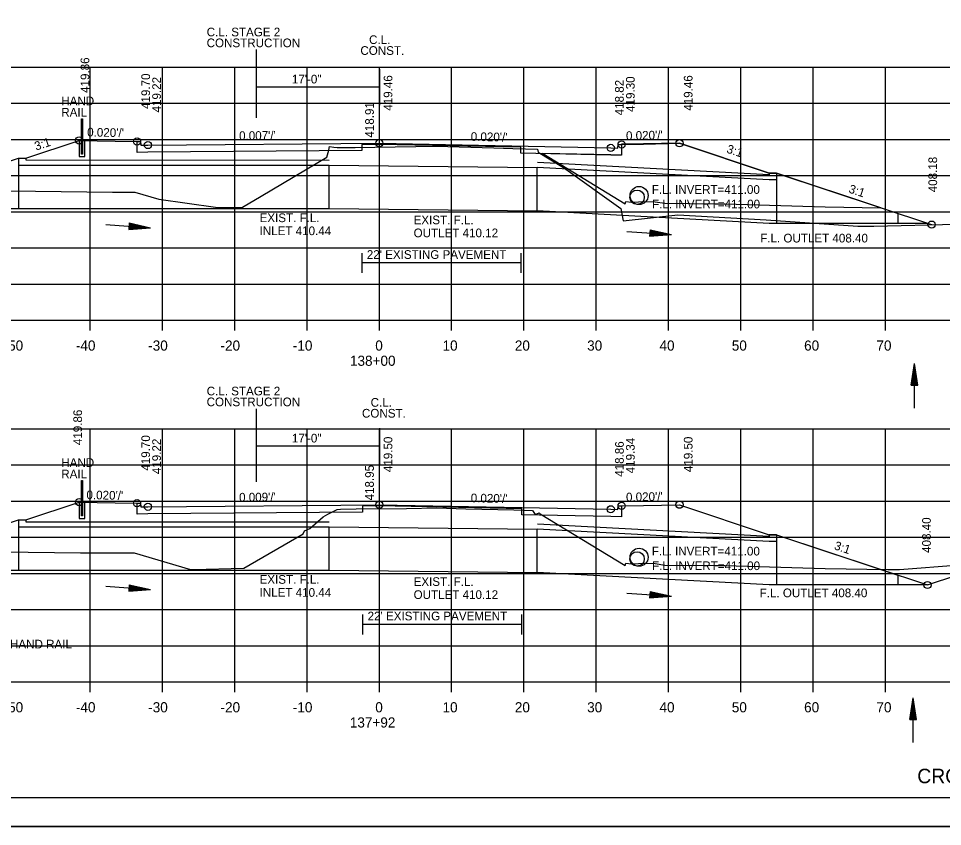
# Model space of a CAD drawing. Extents: x 1538688 to 1540766, y 656250 to 671912.
# Drawn here: x 1538808.3 to 1538936.1, y 661884.7 to 661996.4 of the extents above; entities that cross this region are included whole.
import ezdxf

# ---------------------------------------------------------------- set-up
doc = ezdxf.new("R2010")
doc.units = 0
for name, color, linetype in [('15', 7, 'Continuous'), ('18', 7, 'Continuous'), ('20', 7, 'Continuous'), ('22', 7, 'Continuous'), ('26', 7, 'Continuous'), ('39', 7, 'Continuous'), ('40', 7, 'Continuous'), ('41', 7, 'Continuous'), ('42', 7, 'Continuous'), ('7', 7, 'Continuous'), ('Borings', 7, 'Continuous'), ('Default', 7, 'Continuous'), ('Horizontal Alignment', 7, 'Continuous'), ('RipRap', 7, 'Continuous'), ('Wall Heights', 7, 'Continuous')]:
    doc.layers.add(name, color=color, linetype=linetype)

msp = doc.modelspace()

# ---------------------------------------------------------------- linework, layer by layer
at = {"layer": '15'}
for p, q in [((1538823.59, 661968.11), (1538823.53, 661967.21)), ((1538823.57, 661967.81), (1538824.53, 661967.59)), ((1538823.58, 661967.96), (1538825.54, 661967.52)), ((1538823.58, 661967.88), (1538825.04, 661967.56)), ((1538823.59, 661968.11), (1538826.55, 661967.45)), ((1538823.59, 661968.04), (1538826.05, 661967.48)), ((1538823.53, 661967.29), (1538826.05, 661967.48)), ((1538823.53, 661967.21), (1538826.55, 661967.45)), ((1538823.54, 661967.36), (1538825.54, 661967.52)), ((1538823.55, 661967.52), (1538824.53, 661967.59)), ((1538823.55, 661967.44), (1538825.04, 661967.56)), ((1538823.56, 661967.59), (1538824.03, 661967.63)), ((1538823.57, 661967.73), (1538824.03, 661967.63)), ((1538895.62, 661967.17), (1538895.55, 661966.28)), ((1538895.55, 661966.28), (1538898.58, 661966.51)), ((1538895.56, 661966.35), (1538898.08, 661966.55)), ((1538895.57, 661966.5), (1538897.07, 661966.62)), ((1538895.57, 661966.43), (1538897.56, 661966.58)), ((1538895.58, 661966.66), (1538896.06, 661966.69)), ((1538895.58, 661966.58), (1538896.56, 661966.66)), ((1538895.59, 661966.8), (1538896.06, 661966.69)), ((1538895.6, 661966.95), (1538897.07, 661966.62)), ((1538895.6, 661966.87), (1538896.56, 661966.66)), ((1538895.61, 661967.1), (1538898.08, 661966.55)), ((1538895.61, 661967.02), (1538897.56, 661966.58)), ((1538895.62, 661967.17), (1538898.58, 661966.51)), ((1538931.74, 661945.7), (1538932.19, 661948.7)), ((1538932.64, 661945.7), (1538932.19, 661948.7)), ((1538931.82, 661945.7), (1538932.19, 661948.19)), ((1538931.89, 661945.7), (1538932.19, 661947.68)), ((1538932.57, 661945.7), (1538932.19, 661948.19)), ((1538932.49, 661945.7), (1538932.19, 661947.68)), ((1538931.97, 661945.7), (1538932.19, 661947.18)), ((1538932.05, 661945.7), (1538932.19, 661946.67)), ((1538932.12, 661945.7), (1538932.19, 661946.17)), ((1538932.42, 661945.7), (1538932.19, 661947.18)), ((1538932.34, 661945.7), (1538932.19, 661946.67)), ((1538932.26, 661945.7), (1538932.19, 661946.17)), ((1538931.74, 661945.7), (1538932.64, 661945.7)), ((1538823.59, 661918.11), (1538823.53, 661917.22)), ((1538823.58, 661917.96), (1538825.54, 661917.52)), ((1538823.59, 661918.11), (1538826.55, 661917.45)), ((1538823.59, 661918.04), (1538826.05, 661917.49)), ((1538823.53, 661917.29), (1538826.05, 661917.49)), ((1538823.53, 661917.22), (1538826.55, 661917.45)), ((1538823.54, 661917.37), (1538825.54, 661917.52)), ((1538823.55, 661917.52), (1538824.53, 661917.6)), ((1538823.55, 661917.44), (1538825.04, 661917.56)), ((1538823.56, 661917.59), (1538824.03, 661917.63)), ((1538823.57, 661917.81), (1538824.53, 661917.6)), ((1538823.57, 661917.74), (1538824.03, 661917.63)), ((1538823.58, 661917.89), (1538825.04, 661917.56)), ((1538895.62, 661917.18), (1538895.55, 661916.28)), ((1538895.58, 661916.66), (1538896.06, 661916.7)), ((1538895.59, 661916.8), (1538896.06, 661916.7)), ((1538895.6, 661916.95), (1538897.07, 661916.62)), ((1538895.6, 661916.87), (1538896.56, 661916.66)), ((1538895.61, 661917.1), (1538898.08, 661916.55)), ((1538895.61, 661917.03), (1538897.56, 661916.59)), ((1538895.62, 661917.18), (1538898.58, 661916.52)), ((1538895.55, 661916.28), (1538898.58, 661916.52)), ((1538895.56, 661916.36), (1538898.08, 661916.55)), ((1538895.57, 661916.51), (1538897.07, 661916.62)), ((1538895.57, 661916.43), (1538897.56, 661916.59)), ((1538895.58, 661916.58), (1538896.56, 661916.66)), ((1538931.56, 661899.48), (1538932.01, 661902.48)), ((1538931.63, 661899.48), (1538932.01, 661901.98)), ((1538931.71, 661899.48), (1538932.01, 661901.46)), ((1538932.46, 661899.48), (1538932.01, 661902.48)), ((1538932.38, 661899.48), (1538932.01, 661901.98)), ((1538932.3, 661899.48), (1538932.01, 661901.46)), ((1538931.78, 661899.48), (1538932.01, 661900.96)), ((1538931.86, 661899.48), (1538932.01, 661900.45)), ((1538932.23, 661899.48), (1538932.01, 661900.96)), ((1538932.15, 661899.48), (1538932.01, 661900.45)), ((1538931.56, 661899.48), (1538932.46, 661899.48)), ((1538931.94, 661899.48), (1538932.01, 661899.95)), ((1538932.08, 661899.48), (1538932.01, 661899.95))]:
    msp.add_line(p, q, dxfattribs=at)
at = {"layer": '18'}
for points in [[(1538792.88, 661972.72), (1538821.26, 661972.36), (1538824.38, 661972.35), (1538827.68, 661971.4), (1538835.51, 661970.3), (1538837.94, 661970.27), (1538839.24, 661970.31), (1538841.85, 661971.82), (1538850.94, 661977.19), (1538851.19, 661978.2), (1538851.28, 661978.7), (1538851.91, 661978.61), (1538852.37, 661978.54), (1538853.71, 661978.53), (1538854.83, 661978.54), (1538857.56, 661978.57), (1538866.03, 661978.71), (1538874.02, 661978.48), (1538876.64, 661978.42), (1538878.38, 661978.37), (1538880.05, 661978.31), (1538880.15, 661977.91), (1538883.63, 661975.79), (1538891.59, 661970.1), (1538891.89, 661968.43), (1538899.47, 661969.22), (1538911.69, 661968.53), (1538924.33, 661967.65), (1538926.58, 661967.68), (1538937.93, 661967.96)], [(1538798.76, 661922.74), (1538816.85, 661922.51), (1538824.26, 661922.5), (1538832.09, 661920.23), (1538832.37, 661920.2), (1538832.46, 661920.2), (1538839.44, 661920.41), (1538847.64, 661925.14), (1538847.85, 661925.58), (1538848.57, 661925.86), (1538850.4, 661927.51), (1538851.04, 661927.88), (1538852.37, 661928.51), (1538852.81, 661928.56), (1538854.97, 661928.58), (1538861.94, 661928.66), (1538866.15, 661928.73), (1538870.12, 661928.62), (1538876.8, 661928.44), (1538879.36, 661928.37), (1538879.75, 661927.83), (1538880.29, 661928.04), (1538880.29, 661928.03), (1538880.43, 661927.93), (1538892.16, 661920.76), (1538892.26, 661921.08), (1538893.05, 661920.98), (1538894.97, 661921.1), (1538896.33, 661921.03), (1538897.66, 661920.83), (1538904.62, 661920.77), (1538906, 661920.76), (1538919.85, 661920.36), (1538928.49, 661920.22), (1538930.11, 661920.23), (1538938.45, 661920.88)]]:
    msp.add_lwpolyline(points, dxfattribs=at)
at = {"layer": '20'}
for points in [[(1538779.37, 661972.79), (1538787.4, 661970.11), (1538808.28, 661977.07), (1538809.28, 661977.07), (1538816.67, 661979.53), (1538821.67, 661979.43), (1538824.67, 661979.37), (1538825.17, 661979.37), (1538825.18, 661978.87), (1538826.18, 661978.89), (1538858.18, 661979.13), (1538890.18, 661978.49), (1538891.18, 661978.47), (1538891.19, 661978.97), (1538891.69, 661978.97), (1538894.69, 661979.03), (1538899.69, 661979.13), (1538912.11, 661975.02), (1538913.11, 661975.02), (1538934.55, 661967.88)], [(1538779.25, 661922.83), (1538787.4, 661920.11), (1538808.28, 661927.07), (1538809.28, 661927.07), (1538816.67, 661929.53), (1538821.67, 661929.43), (1538824.67, 661929.37), (1538825.17, 661929.37), (1538825.18, 661928.87), (1538826.18, 661928.89), (1538858.18, 661929.17), (1538890.18, 661928.53), (1538891.18, 661928.51), (1538891.19, 661929.01), (1538891.69, 661929.01), (1538894.69, 661929.07), (1538899.69, 661929.17), (1538912.11, 661925.02), (1538913.11, 661925.02), (1538933.99, 661918.07), (1538945.86, 661922.02)]]:
    msp.add_lwpolyline(points, dxfattribs=at)
at = {"layer": '22'}
for p, q in [((1538718.18, 661989.67), (1538998.18, 661989.67)), ((1538818.18, 661954.67), (1538818.18, 661989.67)), ((1538828.18, 661954.67), (1538828.18, 661989.67)), ((1538838.18, 661954.67), (1538838.18, 661989.67)), ((1538848.18, 661954.67), (1538848.18, 661989.67)), ((1538858.18, 661954.67), (1538858.18, 661989.67)), ((1538868.18, 661954.67), (1538868.18, 661989.67)), ((1538878.18, 661954.67), (1538878.18, 661989.67)), ((1538888.18, 661954.67), (1538888.18, 661989.67)), ((1538898.18, 661954.67), (1538898.18, 661989.67)), ((1538908.18, 661954.67), (1538908.18, 661989.67)), ((1538918.18, 661954.67), (1538918.18, 661989.67)), ((1538928.18, 661954.67), (1538928.18, 661989.67)), ((1538718.18, 661984.67), (1538998.18, 661984.67)), ((1538718.18, 661979.67), (1538998.18, 661979.67)), ((1538718.18, 661974.67), (1538998.18, 661974.67)), ((1538718.18, 661969.67), (1538998.18, 661969.67)), ((1538718.18, 661964.67), (1538998.18, 661964.67)), ((1538718.18, 661959.67), (1538998.18, 661959.67)), ((1538718.18, 661954.67), (1538998.18, 661954.67)), ((1538718.18, 661939.67), (1538998.18, 661939.67)), ((1538818.18, 661904.67), (1538818.18, 661939.67)), ((1538828.18, 661904.67), (1538828.18, 661939.67)), ((1538838.18, 661904.67), (1538838.18, 661939.67)), ((1538848.18, 661904.67), (1538848.18, 661939.67)), ((1538858.18, 661904.67), (1538858.18, 661939.67)), ((1538868.18, 661904.67), (1538868.18, 661939.67)), ((1538878.18, 661904.67), (1538878.18, 661939.67)), ((1538888.18, 661904.67), (1538888.18, 661939.67)), ((1538898.18, 661904.67), (1538898.18, 661939.67)), ((1538908.18, 661904.67), (1538908.18, 661939.67)), ((1538918.18, 661904.67), (1538918.18, 661939.67)), ((1538928.18, 661904.67), (1538928.18, 661939.67)), ((1538718.18, 661934.67), (1538998.18, 661934.67)), ((1538718.18, 661929.67), (1538998.18, 661929.67)), ((1538718.18, 661924.67), (1538998.18, 661924.67)), ((1538718.18, 661919.67), (1538998.18, 661919.67)), ((1538718.18, 661914.67), (1538998.18, 661914.67)), ((1538718.18, 661909.67), (1538998.18, 661909.67)), ((1538718.18, 661904.67), (1538998.18, 661904.67))]:
    msp.add_line(p, q, dxfattribs=at)
at = {"layer": '26'}
msp.add_line((1538687.78, 661884.69), (1539021.11, 661884.69), dxfattribs=at)
for points in [[(1538687.77, 662098.02), (1539021.11, 662098.02), (1539021.11, 661884.69), (1538687.77, 661884.69)], [(1538880.78, 661977.71), (1538892.16, 661970.76), (1538892.26, 661971.07), (1538893.05, 661970.98), (1538894.97, 661971.1), (1538896.33, 661971.03), (1538897.66, 661970.83), (1538904.62, 661970.77), (1538906, 661970.75), (1538919.85, 661970.36), (1538927.52, 661970.22), (1538913.11, 661975.02), (1538912.11, 661975.02), (1538899.69, 661979.16), (1538894.69, 661979.06), (1538891.69, 661979), (1538891.69, 661977.5), (1538890.18, 661977.52)]]:
    msp.add_lwpolyline(points, close=True, dxfattribs=at)
for centre in [(1538816.67, 661979.53), (1538824.67, 661979.37), (1538826.18, 661978.89), (1538858.18, 661979.13), (1538891.69, 661978.97), (1538899.69, 661979.13), (1538890.18, 661978.49), (1538934.55, 661967.88), (1538816.67, 661929.53), (1538824.67, 661929.37), (1538858.18, 661929.17), (1538891.69, 661929.01), (1538899.69, 661929.17), (1538826.18, 661928.89), (1538890.18, 661928.53), (1538933.99, 661918.07)]:
    msp.add_circle(centre, 0.5, dxfattribs=at)
at = {"layer": '39'}
for p, q in [((1538808.28, 661977.07), (1538808.28, 661970.11)), ((1538808.28, 661977.07), (1538809.28, 661977.07)), ((1538809.28, 661977.07), (1538809.28, 661976.82)), ((1538809.28, 661976.82), (1538851.23, 661976.81)), ((1538808.28, 661976.11), (1538851.23, 661976.11)), ((1538851.23, 661970.11), (1538851.23, 661976.11)), ((1538851.23, 661976.11), (1538880, 661975.79)), ((1538880, 661969.79), (1538880, 661975.79)), ((1538912.11, 661974.06), (1538880, 661975.79)), ((1538912.11, 661974.77), (1538880.03, 661976.49)), ((1538912.11, 661975.02), (1538912.11, 661974.77)), ((1538913.11, 661975.02), (1538912.11, 661975.02)), ((1538913.11, 661975.02), (1538913.11, 661968.06)), ((1538913.11, 661974.06), (1538912.11, 661974.06)), ((1538787.4, 661970.11), (1538851.23, 661970.11)), ((1538851.23, 661970.11), (1538880, 661969.79)), ((1538912.11, 661968.06), (1538880, 661969.79)), ((1538929.86, 661969.44), (1538929.86, 661968.06)), ((1538820.38, 661967.89), (1538826.55, 661967.45)), ((1538933.99, 661968.06), (1538912.11, 661968.06)), ((1538892.41, 661966.95), (1538898.58, 661966.51)), ((1538932.19, 661942.51), (1538932.19, 661948.7)), ((1538808.28, 661927.07), (1538809.28, 661927.07)), ((1538808.28, 661927.07), (1538808.28, 661920.11)), ((1538809.28, 661927.07), (1538809.28, 661926.82)), ((1538808.28, 661926.11), (1538851.23, 661926.11)), ((1538809.28, 661926.82), (1538851.23, 661926.82)), ((1538851.23, 661920.11), (1538851.23, 661926.11)), ((1538851.23, 661926.11), (1538880, 661925.79)), ((1538880, 661919.79), (1538880, 661925.79)), ((1538912.11, 661924.07), (1538880, 661925.79)), ((1538912.11, 661924.77), (1538880.03, 661926.5)), ((1538913.11, 661925.02), (1538912.11, 661925.02)), ((1538912.11, 661925.02), (1538912.11, 661924.77)), ((1538913.11, 661925.02), (1538913.11, 661918.07)), ((1538913.11, 661925.02), (1538929.86, 661919.44)), ((1538913.11, 661924.07), (1538912.11, 661924.07)), ((1538787.4, 661920.11), (1538851.23, 661920.11)), ((1538851.23, 661920.11), (1538880, 661919.79)), ((1538912.11, 661918.07), (1538880, 661919.79)), ((1538929.86, 661919.44), (1538929.86, 661918.07)), ((1538933.99, 661918.07), (1538912.11, 661918.07)), ((1538820.38, 661917.89), (1538826.55, 661917.45)), ((1538892.41, 661916.96), (1538898.58, 661916.52)), ((1538932.01, 661896.29), (1538932.01, 661902.48))]:
    msp.add_line(p, q, dxfattribs=at)
for centre, radius in [((1538894.1, 661971.91), 1.25), ((1538893.82, 661971.67), 1), ((1538894.1, 661921.91), 1.25), ((1538893.82, 661921.67), 1)]:
    msp.add_circle(centre, radius, dxfattribs=at)
at = {"layer": '41'}
for points in [[(1538817.13, 661982.52), (1538817.13, 661977.61), (1538817, 661977.61), (1538817, 661982.52), (1538817.13, 661982.52)], [(1538817, 661979.53), (1538816.67, 661979.53), (1538816.67, 661977.28), (1538817.46, 661977.28), (1538817.46, 661979.53), (1538817.13, 661979.53)], [(1538817.13, 661932.53), (1538817.13, 661927.61), (1538817, 661927.61), (1538817, 661932.53), (1538817.13, 661932.53)], [(1538817, 661929.53), (1538816.67, 661929.53), (1538816.67, 661927.28), (1538817.46, 661927.28), (1538817.46, 661929.53), (1538817.13, 661929.53)]]:
    msp.add_lwpolyline(points, dxfattribs=at)
at = {"layer": '7'}
for p, q in [((1538855.75, 661963.96), (1538855.75, 661961.21)), ((1538877.75, 661963.96), (1538877.75, 661961.21)), ((1538877.75, 661962.59), (1538855.75, 661962.59)), ((1538855.86, 661914), (1538855.86, 661911.25)), ((1538877.86, 661914), (1538877.86, 661911.25)), ((1538877.86, 661912.62), (1538855.86, 661912.62))]:
    msp.add_line(p, q, dxfattribs=at)
at = {"layer": 'Borings'}
for p, q in [((1538718.18, 661954.67), (1538998.18, 661954.67)), ((1538818.18, 661953.27), (1538818.18, 661954.67)), ((1538828.18, 661953.27), (1538828.18, 661954.67)), ((1538838.18, 661953.27), (1538838.18, 661954.67)), ((1538848.18, 661953.27), (1538848.18, 661954.67)), ((1538858.18, 661953.27), (1538858.18, 661954.67)), ((1538868.18, 661953.27), (1538868.18, 661954.67)), ((1538878.18, 661953.27), (1538878.18, 661954.67)), ((1538888.18, 661953.27), (1538888.18, 661954.67)), ((1538898.18, 661953.27), (1538898.18, 661954.67)), ((1538908.18, 661953.27), (1538908.18, 661954.67)), ((1538918.18, 661953.27), (1538918.18, 661954.67)), ((1538928.18, 661953.27), (1538928.18, 661954.67)), ((1538718.18, 661904.67), (1538998.18, 661904.67)), ((1538818.18, 661903.27), (1538818.18, 661904.67)), ((1538828.18, 661903.27), (1538828.18, 661904.67)), ((1538838.18, 661903.27), (1538838.18, 661904.67)), ((1538848.18, 661903.27), (1538848.18, 661904.67)), ((1538858.18, 661903.27), (1538858.18, 661904.67)), ((1538868.18, 661903.27), (1538868.18, 661904.67)), ((1538878.18, 661903.27), (1538878.18, 661904.67)), ((1538888.18, 661903.27), (1538888.18, 661904.67)), ((1538898.18, 661903.27), (1538898.18, 661904.67)), ((1538908.18, 661903.27), (1538908.18, 661904.67)), ((1538918.18, 661903.27), (1538918.18, 661904.67)), ((1538928.18, 661903.27), (1538928.18, 661904.67))]:
    msp.add_line(p, q, dxfattribs=at)
at = {"layer": 'Default'}
for p, q in [((1538841.17, 661992.07), (1538841.17, 661982.66)), ((1538858.18, 661989.39), (1538858.18, 661984.39)), ((1538858.18, 661986.89), (1538841.17, 661986.89)), ((1538841.17, 661942.44), (1538841.17, 661932.32)), ((1538858.18, 661939.76), (1538858.18, 661934.76)), ((1538858.18, 661937.26), (1538841.17, 661937.26))]:
    msp.add_line(p, q, dxfattribs=at)
at = {"layer": 'RipRap'}
msp.add_line((1539016.36, 661888.67), (1538700.18, 661888.67), dxfattribs=at)
at = {"layer": 'Wall Heights'}
for points in [[(1538891.69, 661978.97), (1538891.69, 661977.47), (1538890.18, 661977.49), (1538877.76, 661977.74), (1538877.76, 661978.57), (1538858.18, 661978.96), (1538855.76, 661978.94), (1538855.76, 661978.11), (1538826.18, 661977.89), (1538824.67, 661977.87), (1538824.67, 661979.37)], [(1538891.69, 661929.01), (1538891.69, 661927.51), (1538890.18, 661927.53), (1538877.87, 661927.78), (1538877.87, 661928.61), (1538858.18, 661929), (1538855.87, 661928.98), (1538855.87, 661928.15), (1538826.18, 661927.89), (1538824.67, 661927.87), (1538824.67, 661929.37)]]:
    msp.add_lwpolyline(points, dxfattribs=at)

# ---------------------------------------------------------------- texts
at = {"layer": '15'}
msp.add_text('CROSS SECTION STA.137+92 TO STA. 139+00', height=2, dxfattribs=at).set_placement((1538932.57, 661890.67))
at = {"layer": '39'}
for s, p in [('EXIST. F.L.', (1538841.62, 661968.23)), ('EXIST. F.L.', (1538862.92, 661967.94)), ('INLET 410.44', (1538841.62, 661966.43)), ('OUTLET 410.12', (1538862.92, 661966.14)), ('F.L. OUTLET 408.40', (1538910.85, 661965.42)), ('EXIST. F.L.', (1538841.62, 661918.24)), ('EXIST. F.L.', (1538862.92, 661917.94)), ('INLET 410.44', (1538841.62, 661916.44)), ('OUTLET 410.12', (1538862.92, 661916.14)), ('F.L. OUTLET 408.40', (1538910.77, 661916.38))]:
    msp.add_text(s, height=1.2, dxfattribs=at).set_placement(p)
at = {"layer": '40'}
for p in [(1538895.86, 661972.14), (1538895.89, 661970.13), (1538895.86, 661922.15), (1538895.89, 661920.13)]:
    msp.add_text('F.L. INVERT=411.00', height=1.2, dxfattribs=at).set_placement(p)
at = {"layer": '41'}
for s, p in [('419.86', (1538818.07, 661986.09)), ('419.70', (1538826.47, 661983.87)), ('419.46', (1538859.98, 661983.63)), ('419.30', (1538893.49, 661983.47)), ('419.46', (1538901.49, 661983.63)), ('419.22', (1538827.98, 661983.39)), ('418.82', (1538891.98, 661982.99)), ('418.91', (1538857.42, 661979.91)), ('408.18', (1538935.31, 661972.35)), ('419.86', (1538817.07, 661937.4)), ('419.70', (1538826.47, 661933.87)), ('419.50', (1538859.98, 661933.67)), ('419.50', (1538901.49, 661933.67)), ('419.22', (1538827.98, 661933.39)), ('418.86', (1538891.98, 661933.03)), ('419.34', (1538893.49, 661933.51)), ('418.95', (1538857.42, 661929.76)), ('408.40', (1538934.44, 661922.51))]:
    msp.add_text(s, height=1.2, rotation=90, dxfattribs=at).set_placement(p)
for s, p in [('HAND', (1538814.2, 661984.39)), ('RAIL', (1538814.2, 661982.81)), ('HAND', (1538814.2, 661934.4)), ('RAIL', (1538814.2, 661932.81))]:
    msp.add_text(s, height=1.2, dxfattribs=at).set_placement(p)
at = {"layer": '42'}
for s, rotation, p in [("0.020'/'", 358.8542, (1538817.77, 661980.08)), ("0.007'/'", 0.4257, (1538838.79, 661979.58)), ("0.020'/'", 358.8542, (1538870.81, 661979.47)), ("0.020'/'", 1.1458, (1538892.3, 661979.58)), ('3:1', 18.4349, (1538810.72, 661978.11)), ('3:1', 341.5651, (1538906.11, 661977.86)), ('3:1', 341.5651, (1538922.99, 661972.34)), ("0.020'/'", 358.8542, (1538817.67, 661929.94)), ("0.009'/'", 0.4936, (1538838.79, 661929.6)), ("0.020'/'", 358.8542, (1538870.81, 661929.51)), ("0.020'/'", 1.1458, (1538892.3, 661929.62)), ('3:1', 341.5651, (1538920.99, 661923.03))]:
    msp.add_text(s, height=1.2, rotation=rotation, dxfattribs=at).set_placement(p)
at = {"layer": '7'}
for s, p in [("22' EXISTING PAVEMENT", (1538856.45, 661963.15)), ("22' EXISTING PAVEMENT", (1538856.56, 661913.18)), ('BEGIN HAND RAIL', (1538801.67, 661909.3))]:
    msp.add_text(s, height=1.2, dxfattribs=at).set_placement(p)
at = {"layer": 'Default'}
for s, p in [('C.L. STAGE 2', (1538834.31, 661993.91)), ('CONSTRUCTION', (1538834.3, 661992.41)), ('C.L.', (1538856.76, 661992.85)), ('CONST.', (1538855.56, 661991.35)), ('17\'-0"', (1538846.09, 661987.4)), ('C.L. STAGE 2', (1538834.31, 661944.28)), ('CONSTRUCTION', (1538834.3, 661942.78)), ('C.L.', (1538856.98, 661942.71)), ('CONST.', (1538855.78, 661941.21)), ('17\'-0"', (1538846.09, 661937.77))]:
    msp.add_text(s, height=1.2, dxfattribs=at).set_placement(p)
at = {"layer": 'Horizontal Alignment'}
for s, p in [('-50', (1538806.22, 661950.47)), ('-40', (1538816.22, 661950.47)), ('-30', (1538826.22, 661950.47)), ('-20', (1538836.22, 661950.47)), ('-10', (1538846.22, 661950.47)), ('0', (1538857.62, 661950.47)), ('10', (1538866.92, 661950.47)), ('20', (1538876.92, 661950.47)), ('30', (1538886.92, 661950.47)), ('40', (1538896.92, 661950.47)), ('50', (1538906.92, 661950.47)), ('60', (1538916.92, 661950.47)), ('70', (1538926.92, 661950.47)), ('138+00', (1538854.12, 661948.37)), ('-50', (1538806.22, 661900.47)), ('-40', (1538816.22, 661900.47)), ('-30', (1538826.22, 661900.47)), ('-20', (1538836.22, 661900.47)), ('-10', (1538846.22, 661900.47)), ('0', (1538857.62, 661900.47)), ('10', (1538866.92, 661900.47)), ('20', (1538876.92, 661900.47)), ('30', (1538886.92, 661900.47)), ('40', (1538896.92, 661900.47)), ('50', (1538906.92, 661900.47)), ('60', (1538916.92, 661900.47)), ('70', (1538926.92, 661900.47)), ('137+92', (1538854.1, 661898.37))]:
    msp.add_text(s, height=1.4, dxfattribs=at).set_placement(p)

doc.saveas('drawing.dxf')
